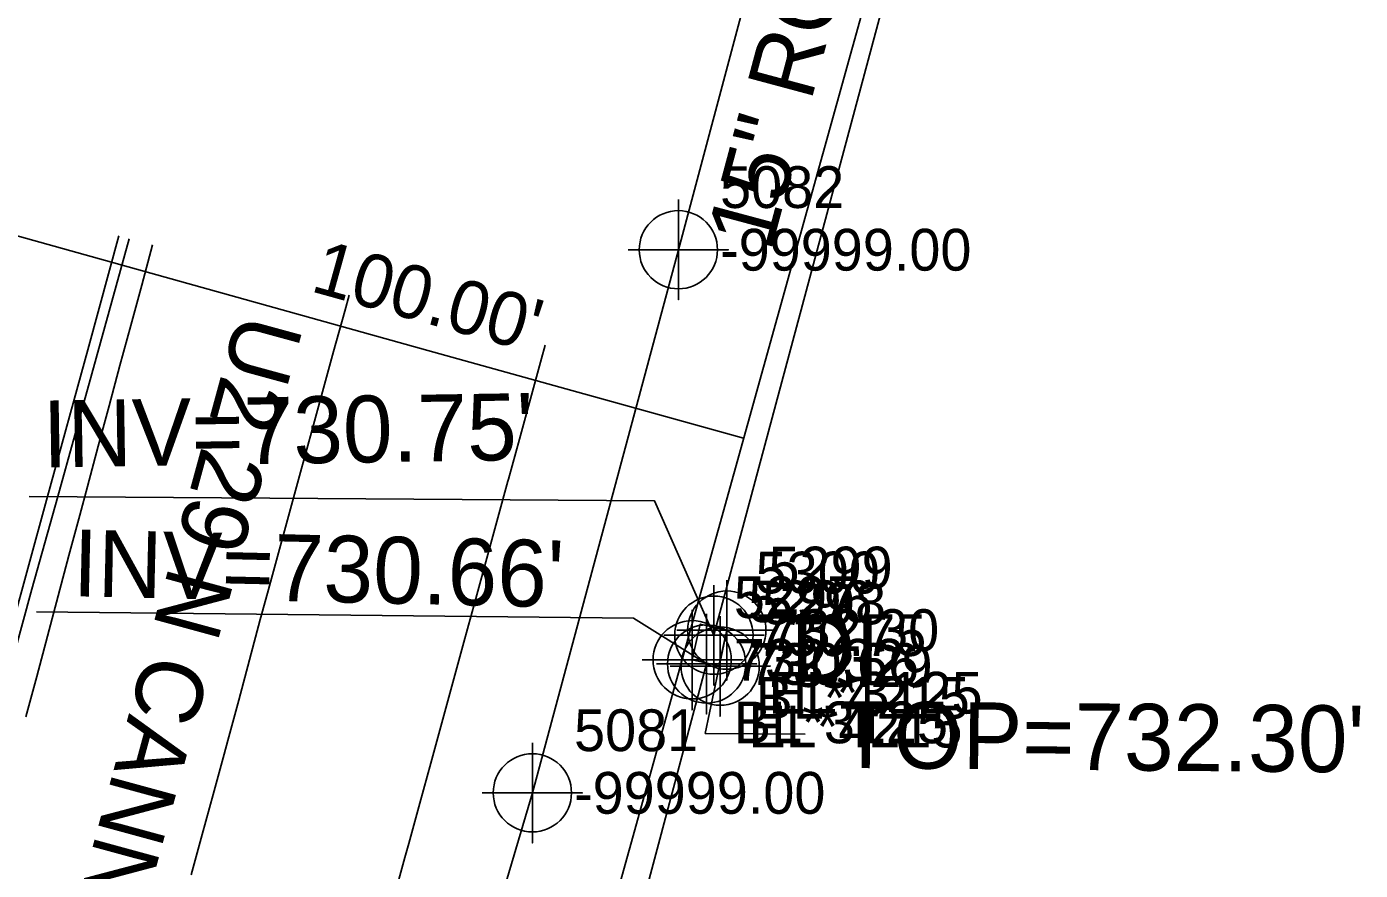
# Model space of a CAD drawing. Extents: x 1516784 to 1522736, y 634838 to 639369.
# Drawn here: x 1520633.2 to 1520713.1, y 638984.4 to 639035 of the extents above; entities that cross this region are included whole.
import ezdxf

# ---------------------------------------------------------------- set-up
doc = ezdxf.new("R2010")
doc.units = 0
for name, color, linetype in [('COGO Default Point Elevation', 7, 'Continuous'), ('COGO Default Point Number', 7, 'Continuous'), ('Exist Environmental Wetland Boundary Cogo Number', 7, 'Continuous'), ('Exist Right of Way Line', 7, 'Continuous'), ('Exist Right of Way Width CELL', 7, 'Continuous'), ('Exist Roads EOP Text', 7, 'Continuous'), ('Exist Structure Minor Drop Inlet', 7, 'Continuous'), ('Exist Structure Minor Drop Inlet Cogo Comment', 7, 'Continuous'), ('Exist Structure Minor Drop Inlet Cogo Elevation', 7, 'Continuous'), ('Exist Structure Minor Drop Inlet Cogo Number', 7, 'Continuous'), ('Exist Structure Minor Drop Inlet Cogo Point CELL', 7, 'Continuous'), ('Exist Structure Minor Drop Inlet Leader', 7, 'Continuous'), ('Exist Structure Minor Drop Inlet Text', 7, 'Continuous'), ('Exist Structure Minor Drop Inlet Top Elevation', 7, 'Continuous'), ('Exist Structure Minor Pipes RCP 15 Inch', 7, 'Continuous'), ('Exist Structure Minor Pipes RCP 15 Inch Cogo Comment', 7, 'Continuous'), ('Exist Structure Minor Pipes RCP 15 Inch Cogo Elevation', 7, 'Continuous'), ('Exist Structure Minor Pipes RCP 15 Inch Cogo Number', 7, 'Continuous'), ('Exist Structure Minor Pipes RCP 15 Inch Cogo Point CELL', 7, 'Continuous'), ('Exist Structure Minor Pipes RCP 15 Inch Invert', 7, 'Continuous'), ('Exist Structure Minor Pipes RCP 15 Inch Leader', 7, 'Continuous'), ('Exist Structure Minor Pipes RCP 15 Inch Text', 7, 'Continuous'), ('Exist Utilities Water UG Line SUE LOS B', 7, 'Continuous'), ('Exist Utilities Water UG Line SUE LOS B Cogo Elevation', 7, 'Continuous'), ('Exist Utilities Water UG Line SUE LOS B Cogo Number', 7, 'Continuous'), ('Exist Utilities Water UG Line SUE LOS B Cogo Point CELL', 7, 'Continuous')]:
    doc.layers.add(name, color=color, linetype=linetype)

msp = doc.modelspace()

# ---------------------------------------------------------------- linework, layer by layer
at = {"layer": 'COGO Default Point Elevation'}
for points in [[(1520640.715, 639021.898), (1520640.064, 639019.484), (1520639.412, 639017.071), (1520638.761, 639014.657), (1520638.11, 639012.243), (1520637.459, 639009.83), (1520636.808, 639007.416), (1520636.346, 639005.707), (1520635.703, 639003.291), (1520635.059, 639000.875), (1520634.415, 638998.46), (1520633.772, 638996.044), (1520633.128, 638993.629)], [(1520643.015, 638984.157), (1520643.677, 638986.568), (1520644.339, 638988.978), (1520645.002, 638991.389), (1520645.226, 638992.205), (1520645.872, 638994.62), (1520646.519, 638997.035), (1520647.165, 638999.449), (1520647.589, 639001.035), (1520648.251, 639003.446), (1520648.913, 639005.857), (1520649.574, 639008.267), (1520650.236, 639010.678), (1520650.897, 639013.089), (1520651.559, 639015.499), (1520652.221, 639017.91), (1520652.489, 639018.888)], [(1520655.172, 638982.785), (1520655.831, 638985.196), (1520656.058, 638986.029), (1520656.718, 638988.44), (1520657.378, 638990.851), (1520658.038, 638993.262), (1520658.698, 638995.673), (1520659.358, 638998.084), (1520660.018, 639000.495), (1520660.678, 639002.907), (1520661.338, 639005.318), (1520661.998, 639007.729), (1520662.031, 639007.85), (1520662.689, 639010.262), (1520663.348, 639012.674), (1520664.006, 639015.085), (1520664.225, 639015.888)]]:
    msp.add_lwpolyline(points, dxfattribs=at)
at = {"layer": 'COGO Default Point Number'}
msp.add_lwpolyline([(1520631.919, 638995.544), (1520633.488, 639001.266), (1520635.028, 639006.828), (1520637.071, 639014.176), (1520639.315, 639022.256)], dxfattribs=at)
at = {"layer": 'Exist Environmental Wetland Boundary Cogo Number'}
msp.add_lwpolyline([(1520638.701, 639022.423), (1520636.893, 639015.819), (1520634.368, 639006.592), (1520632.251, 638998.847)], dxfattribs=at)
at = {"layer": 'Exist Right of Way Line'}
msp.add_line((1520687.225, 639050.193), (1520642.882, 638890.909), dxfattribs=at)
at = {"layer": 'Exist Right of Way Width CELL'}
for p in [(1520579.784, 639037.126), (1520676.121, 639010.308)]:
    msp.add_line(p, (1520657.212, 639015.572), dxfattribs=at)
at = {"layer": 'Exist Structure Minor Drop Inlet'}
msp.add_lwpolyline([(1520673.037, 638997.038), (1520674.627, 638996.679), (1520675.11, 638998.815), (1520673.52, 638999.174)], close=True, dxfattribs=at)
at = {"layer": 'Exist Structure Minor Drop Inlet Cogo Point CELL'}
for points in [[(1520675.11, 639001.815), (1520675.11, 638995.815), (1520675.11, 638998.815), (1520678.11, 638998.815), (1520672.11, 638998.815)], [(1520673.037, 639000.038), (1520673.037, 638994.038), (1520673.037, 638997.038), (1520676.037, 638997.038), (1520670.037, 638997.038)], [(1520674.714, 638999.659), (1520674.714, 638993.659), (1520674.714, 638996.659), (1520677.714, 638996.659), (1520671.714, 638996.659)]]:
    msp.add_lwpolyline(points, dxfattribs=at)
for centre in [(1520675.11, 638998.815), (1520673.037, 638997.038), (1520674.714, 638996.659)]:
    msp.add_circle(centre, 2.344, dxfattribs=at)
at = {"layer": 'Exist Structure Minor Drop Inlet Leader'}
msp.add_lwpolyline([(1520675.11, 638998.815), (1520673.817, 638992.632), (1520679.817, 638992.579)], dxfattribs=at)
at = {"layer": 'Exist Structure Minor Pipes RCP 15 Inch'}
for p, q in [((1520674.339, 638998.513), (1520687.748, 639048.501)), ((1520661.515, 638950.489), (1520673.906, 638996.787))]:
    msp.add_line(p, q, dxfattribs=at)
at = {"layer": 'Exist Structure Minor Pipes RCP 15 Inch Cogo Point CELL'}
for points in [[(1520674.339, 639001.513), (1520674.339, 638995.513), (1520674.339, 638998.513), (1520677.339, 638998.513), (1520671.339, 638998.513)], [(1520673.906, 638999.787), (1520673.906, 638993.787), (1520673.906, 638996.787), (1520676.906, 638996.787), (1520670.906, 638996.787)]]:
    msp.add_lwpolyline(points, dxfattribs=at)
for centre in [(1520674.339, 638998.513), (1520673.906, 638996.787)]:
    msp.add_circle(centre, 2.344, dxfattribs=at)
at = {"layer": 'Exist Structure Minor Pipes RCP 15 Inch Leader'}
for points in [[(1520674.339, 638998.513), (1520670.784, 639006.558), (1520633.327, 639006.823)], [(1520673.906, 638996.787), (1520669.52, 638999.527), (1520633.758, 638999.913)]]:
    msp.add_lwpolyline(points, dxfattribs=at)
at = {"layer": 'Exist Utilities Water UG Line SUE LOS B'}
msp.add_lwpolyline([(1520620.203, 638809.209), (1520621.882, 638820.003), (1520622.219, 638831.182), (1520626.11, 638851.219), (1520634.403, 638883.254), (1520645.615, 638926.538), (1520650.942, 638946.689), (1520663.463, 638989.067), (1520672.21, 639021.6), (1520680.648, 639053.209), (1520689.231, 639085.084), (1520694.516, 639103.724)], dxfattribs=at)
at = {"layer": 'Exist Utilities Water UG Line SUE LOS B Cogo Point CELL'}
for points in [[(1520672.21, 639024.6), (1520672.21, 639018.6), (1520672.21, 639021.6), (1520675.21, 639021.6), (1520669.21, 639021.6)], [(1520663.463, 638992.067), (1520663.463, 638986.067), (1520663.463, 638989.067), (1520666.463, 638989.067), (1520660.463, 638989.067)]]:
    msp.add_lwpolyline(points, dxfattribs=at)
for centre in [(1520672.21, 639021.6), (1520663.463, 638989.067)]:
    msp.add_circle(centre, 2.344, dxfattribs=at)

# ---------------------------------------------------------------- texts
at = {"layer": 'Exist Right of Way Width CELL'}
msp.add_text("100.00'", height=3.2, rotation=344.44356, dxfattribs=at).set_placement((1520650.096, 639019.136))
at = {"layer": 'Exist Roads EOP Text'}
msp.add_text("U2 29 N CANNON BLVD     29' BST", height=4, rotation=254.74962, dxfattribs=at).set_placement((1520645.875, 639017.949))
at = {"layer": 'Exist Structure Minor Drop Inlet Cogo Comment'}
for s, p in [('EL*3125', (1520677.61, 638993.815)), ('BL*3125', (1520675.537, 638992.038))]:
    msp.add_text(s, height=2.5, dxfattribs=at).set_placement(p)
at = {"layer": 'Exist Structure Minor Drop Inlet Cogo Elevation'}
for s, p in [('732.30', (1520677.61, 638997.565)), ('732.32', (1520675.537, 638995.788)), ('732.29', (1520677.214, 638995.409))]:
    msp.add_text(s, height=2.5, dxfattribs=at).set_placement(p)
at = {"layer": 'Exist Structure Minor Drop Inlet Cogo Number'}
for s, p in [('5299', (1520677.61, 639001.315)), ('5297', (1520675.537, 638999.538)), ('5298', (1520677.214, 638999.159))]:
    msp.add_text(s, height=2.5, dxfattribs=at).set_placement(p)
at = {"layer": 'Exist Structure Minor Drop Inlet Text'}
msp.add_text('DI', height=4, dxfattribs=at).set_placement((1520678.942, 638995.724))
at = {"layer": 'Exist Structure Minor Drop Inlet Top Elevation'}
msp.add_text("TOP=732.30'", height=4, rotation=359.49762, dxfattribs=at).set_placement((1520681.799, 638990.562))
at = {"layer": 'Exist Structure Minor Pipes RCP 15 Inch Cogo Comment'}
for s, p in [('BL*4215', (1520676.839, 638993.513)), ('EL*4215', (1520676.406, 638991.787))]:
    msp.add_text(s, height=2.5, dxfattribs=at).set_placement(p)
at = {"layer": 'Exist Structure Minor Pipes RCP 15 Inch Cogo Elevation'}
for s, p in [('730.75', (1520676.839, 638997.263)), ('730.66', (1520676.406, 638995.537))]:
    msp.add_text(s, height=2.5, dxfattribs=at).set_placement(p)
at = {"layer": 'Exist Structure Minor Pipes RCP 15 Inch Cogo Number'}
for s, p in [('5300', (1520676.839, 639001.013)), ('5296', (1520676.406, 638999.287))]:
    msp.add_text(s, height=2.5, dxfattribs=at).set_placement(p)
at = {"layer": 'Exist Structure Minor Pipes RCP 15 Inch Invert'}
for s, rotation, p in [("INV=730.75'", 0.89789, (1520634.156, 639008.559)), ("INV=730.66'", 358.69055, (1520635.903, 639000.847))]:
    msp.add_text(s, height=4, rotation=rotation, dxfattribs=at).set_placement(p)
at = {"layer": 'Exist Structure Minor Pipes RCP 15 Inch Text'}
msp.add_text('15" RCP', height=4, rotation=74.98422, dxfattribs=at).set_placement((1520677.731, 639021.403))
at = {"layer": 'Exist Utilities Water UG Line SUE LOS B Cogo Elevation'}
for p in [(1520674.71, 639020.35), (1520665.963, 638987.817)]:
    msp.add_text('-99999.00', height=2.5, dxfattribs=at).set_placement(p)
at = {"layer": 'Exist Utilities Water UG Line SUE LOS B Cogo Number'}
for s, p in [('5082', (1520674.71, 639024.1)), ('5081', (1520665.963, 638991.567))]:
    msp.add_text(s, height=2.5, dxfattribs=at).set_placement(p)

doc.saveas('drawing.dxf')
